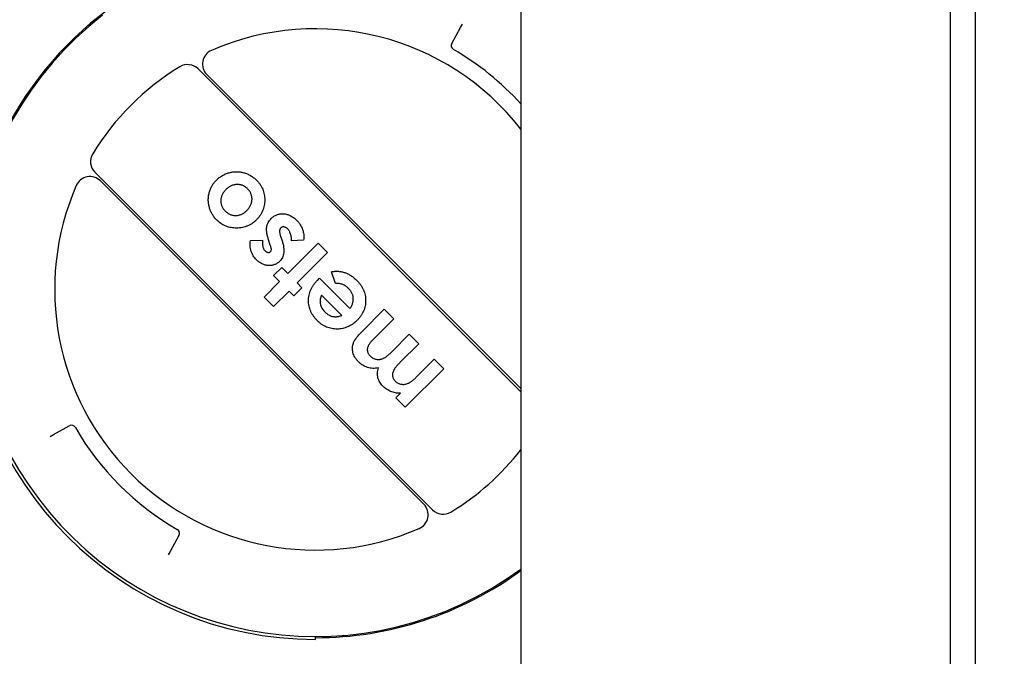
# Model space of a CAD drawing. Header units: inches. Extents: x 24 to 1128, y -69 to 748.
# Tile 305 of 656: x 380.67 to 387.28, y 626.19 to 630.46. Entities that reach past the tile are written whole.
import ezdxf

# ---------------------------------------------------------------- set-up
doc = ezdxf.new("R2010")
doc.units = ezdxf.units.IN
doc.header["$LTSCALE"] = 32
doc.header["$MEASUREMENT"] = 0
doc.layers.add('Dimension (ANSI)', color=7, linetype='Continuous', lineweight=25)
doc.layers.add('Visible (ANSI)', color=7, linetype='Continuous', lineweight=30)
doc.styles.add('Note Text (ANSI)', font='tahoma.ttf')
doc.dimstyles.new('SB Fraction-16 (ANSI)', dxfattribs={"dimscale": 32, "dimtxt": 0.125, "dimasz": 0.098425, "dimexe": 0.125, "dimexo": 0.0625, "dimgap": 0.031496, "dimtad": 0, "dimtih": 1, "dimtoh": 1, "dimdec": 4, "dimrnd": 1e-08, "dimzin": 0, "dimdsep": 46, "dimlunit": 5, "dimtxsty": 'Note Text (ANSI)', "dimcen": 0.09, "dimdle": 0.393701, "dimclrd": 256, "dimclre": 256, "dimclrt": 256, "dimadec": 0, "dimazin": 3, "dimtfac": 0.96, "dimtofl": 0, "dimtmove": 0, "dimatfit": 3, "dimfxl": 1, "dimfrac": 2, "dimtolj": 1, "dimtzin": 12, "dimlwd": -1, "dimlwe": -1, "dimarcsym": 0})

# ---------------------------------------------------------------- blocks, each defined once
blk = doc.blocks.new('*D18')
at = {"layer": 'Defpoints', "color": 0, "transparency": 16777216}
for p in [(496.2806, 687.6685), (344.4743, 549.6685), (496.2806, 549.6685)]:
    blk.add_point(p, dxfattribs=at)
at = {"layer": 'Dimension (ANSI)', "transparency": 16777216}
for p, q in [((494.2806, 687.6685), (340.4743, 687.6685)), ((344.4743, 684.5189), (344.4743, 621.7677)), ((344.4743, 552.8181), (344.4743, 615.5693)), ((494.2806, 549.6685), (340.4743, 549.6685))]:
    blk.add_line(p, q, dxfattribs=at)
for points in [[(343.9494, 684.5189), (344.9993, 684.5189), (344.4743, 687.6685)], [(343.9494, 552.8181), (344.9993, 552.8181), (344.4743, 549.6685)]]:
    blk.add_solid(points, dxfattribs=at)
at = {"layer": 'Dimension (ANSI)', "transparency": 16777216, "insert": (340.3723, 620.7599), "char_height": 4, "attachment_point": 1, "style": 'Note Text (ANSI)'}
blk.add_mtext('\\A1;138', dxfattribs=at)

msp = doc.modelspace()

# ---------------------------------------------------------------- linework, layer by layer
at = {"layer": 'Visible (ANSI)'}
for p, q in [((384.03541, 631.79353), (384.03541, 626.04353)), ((386.9207, 615.79353), (386.9207, 631.79353)), ((387.08612, 631.79353), (387.08612, 615.79353)), ((383.57122, 630.30029), (383.63062, 630.40745)), ((383.63062, 630.40745), (383.64279, 630.42941)), ((384.03541, 627.96172), (381.86845, 630.12868)), ((384.03541, 627.98294), (381.92726, 630.09109)), ((381.17548, 629.43571), (383.44282, 627.16838)), ((383.38401, 627.20597), (381.21308, 629.37691)), ((382.35347, 628.94618), (382.34214, 628.98074)), ((382.4221, 629.00588), (382.43251, 628.97423)), ((382.22025, 628.97642), (382.30078, 628.97933)), ((382.47047, 628.75524), (382.67445, 628.95921)), ((382.57664, 628.97925), (382.49548, 628.97501)), ((382.67445, 628.95921), (382.73791, 628.89575)), ((382.73791, 628.89575), (382.53393, 628.69178)), ((382.37529, 628.74164), (382.42968, 628.79603)), ((382.42968, 628.79603), (382.47047, 628.75524)), ((382.41608, 628.70085), (382.37529, 628.74164)), ((382.67154, 628.71154), (382.68373, 628.7233)), ((382.68373, 628.7233), (382.88749, 628.51954)), ((382.79138, 628.68888), (382.76354, 628.76728)), ((382.31183, 628.59659), (382.41608, 628.70085)), ((382.56566, 628.66005), (382.51127, 628.60566)), ((382.53393, 628.69178), (382.56566, 628.66005)), ((382.37529, 628.53313), (382.31183, 628.59659)), ((382.47954, 628.63739), (382.37529, 628.53313)), ((382.51127, 628.60566), (382.47954, 628.63739)), ((382.83309, 628.47421), (382.69711, 628.61019)), ((382.96837, 628.36471), (383.11866, 628.515)), ((383.18211, 628.45155), (383.05236, 628.3218)), ((383.11866, 628.515), (383.18211, 628.45155)), ((383.17099, 628.23192), (383.28637, 628.34729)), ((383.28637, 628.34729), (383.34983, 628.28383)), ((383.34983, 628.28383), (383.22595, 628.15996)), ((383.34033, 628.06584), (383.45408, 628.17958)), ((383.45408, 628.17958), (383.51754, 628.11612)), ((383.51754, 628.11612), (383.25917, 627.85776)), ((383.19571, 627.92121), (383.22659, 627.95209)), ((383.25917, 627.85776), (383.19571, 627.92121)), ((380.89671, 627.67354), (381.00387, 627.73294)), ((380.87476, 627.66137), (380.89671, 627.67354)), ((381.74005, 626.99677), (381.68065, 626.88961)), ((381.68065, 626.88961), (381.66848, 626.86765)), ((382.65563, 626.29853), (382.65563, 626.31853))]:
    msp.add_line(p, q, dxfattribs=at)
for centre, radius, start, end in [((382.65563, 628.64853), 2.33837, 122.950185, 180), ((382.65563, 628.64853), 2.33, 127.798213, 306.311642), ((382.65563, 628.64853), 1.75, 37.959917, 113.489812), ((381.99797, 630.1618), 0.1, 113.489812, 225), ((383.59746, 630.28575), 0.03, 151, 240.08992), ((382.65563, 628.64853), 1.85879, 42.072488, 60.08992), ((382.65563, 628.64853), 1.75, 121.327982, 148.672018), ((381.79774, 630.05797), 0.1, 45, 121.327982), ((381.24619, 629.50642), 0.1, 148.672018, 225), ((381.14237, 629.3062), 0.1, 45, 156.510188), ((382.65563, 628.64853), 1.75, 156.510188, 293.489812), ((382.65563, 628.64853), 2.35, 180, 270), ((381.01842, 627.70671), 0.03, 29.91008, 119), ((382.65563, 628.64853), 1.85879, 209.91008, 240.08992), ((382.65563, 628.64853), 1.75, 301.327982, 322.040083), ((383.3133, 627.13526), 0.1, 293.489812, 45), ((383.51353, 627.23909), 0.1, 225, 301.327982), ((381.71381, 627.01131), 0.03, 331, 60.08992), ((382.65563, 628.64853), 2.33837, 270, 306.161147)]:
    msp.add_arc(centre, radius, start, end, dxfattribs=at)
for points, knots in [([(381.99383, 629.11403), (381.99088, 629.11709), (381.98505, 629.12313), (381.97708, 629.13286), (381.96982, 629.14299), (381.96309, 629.15344), (381.95729, 629.16445), (381.95215, 629.17584), (381.94754, 629.18763), (381.94388, 629.19983), (381.94079, 629.21218), (381.93859, 629.2246), (381.93728, 629.237), (381.93662, 629.24937), (381.93715, 629.26167), (381.93821, 629.27397), (381.94032, 629.28619), (381.94313, 629.29835), (381.94672, 629.31028), (381.95109, 629.32187), (381.95604, 629.33311), (381.96189, 629.34387), (381.96826, 629.35431), (381.97558, 629.3642), (381.98339, 629.37383), (381.98916, 629.3798), (381.99206, 629.38281)], [0, 0, 0, 0, 0.0425985, 0.0843643, 0.1261423, 0.1677058, 0.209066, 0.2509729, 0.2931485, 0.3360415, 0.3787612, 0.4208927, 0.4626222, 0.5039144, 0.5451876, 0.5861381, 0.6277219, 0.6695845, 0.7114324, 0.7526905, 0.7939705, 0.8345917, 0.8755766, 0.9166395, 0.9580717, 1, 1, 1, 1]), ([(381.99206, 629.38281), (381.99509, 629.38573), (382.00112, 629.39154), (382.01079, 629.39947), (382.02088, 629.40668), (382.03129, 629.41335), (382.04221, 629.41909), (382.05348, 629.42429), (382.06523, 629.4286), (382.07726, 629.43239), (382.08953, 629.43525), (382.10182, 629.43744), (382.11414, 629.43857), (382.12638, 629.43915), (382.13862, 629.43869), (382.15085, 629.43738), (382.16307, 629.43536), (382.17521, 629.43245), (382.1871, 629.42867), (382.19877, 629.42432), (382.21006, 629.41912), (382.22099, 629.41316), (382.23157, 629.40642), (382.24173, 629.39887), (382.25167, 629.39075), (382.25785, 629.38477), (382.26098, 629.38175)], [0, 0, 0, 0, 0.0421678, 0.0838391, 0.1251923, 0.1663354, 0.207602, 0.2486701, 0.2905824, 0.3329262, 0.3749784, 0.4167409, 0.4578568, 0.498809, 0.539516, 0.5804204, 0.62191, 0.6635021, 0.7053943, 0.7468637, 0.7882454, 0.8297364, 0.8715324, 0.9138247, 0.9564949, 1, 1, 1, 1]), ([(382.26098, 629.38175), (382.26534, 629.37712), (382.27393, 629.36801), (382.28518, 629.3532), (382.29464, 629.33761), (382.30241, 629.32131), (382.30849, 629.30428), (382.31269, 629.28653), (382.31526, 629.26808), (382.31608, 629.24919), (382.3152, 629.23024), (382.3125, 629.21176), (382.3081, 629.19396), (382.30198, 629.17684), (382.29407, 629.16044), (382.28448, 629.14471), (382.27306, 629.12972), (382.26435, 629.1205), (382.25991, 629.1158)], [0, 0, 0, 0, 0.0643749, 0.126884, 0.1882007, 0.2488941, 0.3095988, 0.3711253, 0.4334655, 0.4981431, 0.5625928, 0.6254745, 0.6871145, 0.748125, 0.8094567, 0.8714311, 0.9346109, 1, 1, 1, 1]), ([(382.05537, 629.31921), (382.05273, 629.31647), (382.04753, 629.31109), (382.04075, 629.30242), (382.03495, 629.29355), (382.03027, 629.28441), (382.02646, 629.27509), (382.02368, 629.26551), (382.02199, 629.25565), (382.02128, 629.24568), (382.02159, 629.23575), (382.02273, 629.22602), (382.02505, 629.2166), (382.02831, 629.20748), (382.0326, 629.1987), (382.0378, 629.19016), (382.04414, 629.18205), (382.04891, 629.17696), (382.05134, 629.17437)], [0, 0, 0, 0, 0.0702434, 0.1378403, 0.2026975, 0.2654055, 0.3269384, 0.3881253, 0.4491166, 0.5111008, 0.5720859, 0.6321973, 0.691339, 0.7505639, 0.8105458, 0.8713348, 0.9346536, 1, 1, 1, 1]), ([(382.20113, 629.32374), (382.19858, 629.32616), (382.19357, 629.33089), (382.18541, 629.337), (382.17699, 629.3422), (382.16819, 629.34644), (382.15904, 629.34962), (382.14954, 629.35181), (382.13972, 629.35313), (382.12963, 629.35327), (382.11951, 629.35261), (382.1095, 629.35091), (382.09978, 629.34812), (382.09032, 629.34434), (382.08113, 629.33957), (382.07225, 629.33374), (382.06348, 629.32708), (382.05811, 629.32187), (382.05537, 629.31921)], [0, 0, 0, 0, 0.064469, 0.1263967, 0.1869392, 0.2460992, 0.3053481, 0.3645717, 0.4249244, 0.4869522, 0.5495505, 0.6111493, 0.6729219, 0.7350103, 0.7980486, 0.8626429, 0.9300413, 1, 1, 1, 1]), ([(382.19589, 629.17869), (382.19858, 629.18148), (382.20385, 629.18693), (382.21073, 629.19569), (382.21661, 629.20467), (382.22141, 629.21388), (382.2253, 629.22331), (382.22815, 629.23296), (382.22991, 629.24285), (382.23068, 629.25283), (382.23051, 629.26276), (382.22918, 629.27248), (382.22704, 629.2819), (382.22379, 629.29098), (382.21959, 629.2997), (382.21447, 629.30814), (382.20824, 629.31617), (382.20353, 629.32118), (382.20113, 629.32374)], [0, 0, 0, 0, 0.0713582, 0.1394558, 0.204809, 0.2685875, 0.330587, 0.3922135, 0.4536095, 0.5150917, 0.5764016, 0.6360395, 0.6954074, 0.7539806, 0.8132848, 0.8733773, 0.9353738, 1, 1, 1, 1]), ([(382.05134, 629.17437), (382.05388, 629.172), (382.05887, 629.16732), (382.06686, 629.16107), (382.07536, 629.1561), (382.08409, 629.15187), (382.09321, 629.14876), (382.10264, 629.14636), (382.11246, 629.14536), (382.12245, 629.14503), (382.1325, 629.1457), (382.14234, 629.14755), (382.15201, 629.15009), (382.1613, 629.15396), (382.17042, 629.1586), (382.17923, 629.16438), (382.1879, 629.17094), (382.1932, 629.17609), (382.19589, 629.17869)], [0, 0, 0, 0, 0.0644156, 0.1268029, 0.1874227, 0.2465175, 0.3062853, 0.3657031, 0.4264774, 0.4886218, 0.5508955, 0.6126785, 0.673914, 0.7357342, 0.798735, 0.8632901, 0.9306652, 1, 1, 1, 1]), ([(382.11678, 629.06035), (382.11079, 629.06077), (382.09898, 629.06161), (382.08175, 629.06492), (382.06522, 629.06942), (382.04938, 629.07537), (382.03436, 629.08293), (382.02002, 629.09185), (382.00637, 629.10216), (381.99803, 629.11006), (381.99383, 629.11403)], [0, 0, 0, 0, 0.1310144, 0.2584644, 0.3825798, 0.5049906, 0.6272275, 0.7492967, 0.8736904, 1, 1, 1, 1]), ([(382.25991, 629.1158), (382.25491, 629.11107), (382.24507, 629.10176), (382.22893, 629.08985), (382.21212, 629.0798), (382.19447, 629.07186), (382.17609, 629.06587), (382.15698, 629.06189), (382.1371, 629.05994), (382.12363, 629.06021), (382.11678, 629.06035)], [0, 0, 0, 0, 0.1304891, 0.2564737, 0.3792365, 0.5009777, 0.6223665, 0.7448551, 0.8702585, 1, 1, 1, 1]), ([(382.34214, 628.98074), (382.3407, 628.98514), (382.33792, 628.99368), (382.33459, 629.00629), (382.33174, 629.01814), (382.32975, 629.02935), (382.32851, 629.03987), (382.3281, 629.04972), (382.32825, 629.05886), (382.32947, 629.0701), (382.33276, 629.08342), (382.33937, 629.09839), (382.34827, 629.11261), (382.35597, 629.1209), (382.35992, 629.12515)], [0, 0, 0, 0, 0.0897245, 0.1740823, 0.2525535, 0.3259769, 0.3945979, 0.457803, 0.5168462, 0.5716216, 0.6767186, 0.7810237, 0.8877811, 1, 1, 1, 1]), ([(382.35992, 629.12515), (382.36277, 629.12783), (382.36837, 629.13306), (382.37746, 629.1399), (382.38706, 629.14545), (382.39702, 629.15009), (382.40751, 629.1534), (382.41838, 629.15557), (382.42967, 629.15676), (382.4413, 629.15661), (382.45309, 629.15551), (382.46476, 629.15284), (382.47629, 629.14922), (382.48755, 629.14414), (382.49871, 629.13798), (382.50967, 629.13049), (382.52052, 629.12183), (382.52733, 629.11527), (382.53082, 629.11191)], [0, 0, 0, 0, 0.0610375, 0.1194667, 0.1770912, 0.2338017, 0.290658, 0.3481694, 0.4066751, 0.4674631, 0.5293047, 0.5911617, 0.6538426, 0.7175075, 0.7836339, 0.8526055, 0.9244095, 1, 1, 1, 1]), ([(382.53082, 629.11191), (382.53521, 629.10722), (382.54384, 629.09803), (382.55487, 629.08304), (382.56374, 629.06733), (382.57052, 629.05097), (382.57534, 629.03393), (382.57789, 629.01622), (382.57854, 628.99787), (382.57728, 628.98555), (382.57664, 628.97925)], [0, 0, 0, 0, 0.1321127, 0.2593255, 0.3820323, 0.5024963, 0.6231014, 0.745417, 0.8698661, 1, 1, 1, 1]), ([(382.42338, 629.06169), (382.42225, 629.06039), (382.41993, 629.05772), (382.41763, 629.05266), (382.41616, 629.04683), (382.41556, 629.0402), (382.4159, 629.03273), (382.41719, 629.02448), (382.41913, 629.01537), (382.42108, 629.00915), (382.4221, 629.00588)], [0, 0, 0, 0, 0.0880833, 0.180852, 0.2823447, 0.395671, 0.5219055, 0.6653045, 0.8242263, 1, 1, 1, 1]), ([(382.47076, 629.05412), (382.46874, 629.05602), (382.46485, 629.05969), (382.45834, 629.06392), (382.45167, 629.06677), (382.44498, 629.06815), (382.43858, 629.06846), (382.43275, 629.06737), (382.42752, 629.06526), (382.42476, 629.06289), (382.42338, 629.06169)], [0, 0, 0, 0, 0.1568765, 0.3015599, 0.4360959, 0.5643054, 0.6857716, 0.7956684, 0.8972681, 1, 1, 1, 1]), ([(382.49548, 628.97501), (382.49558, 628.97886), (382.49578, 628.9865), (382.49468, 628.99794), (382.49277, 629.00929), (382.48965, 629.02033), (382.48578, 629.0306), (382.48139, 629.03978), (382.47652, 629.04766), (382.47261, 629.05204), (382.47076, 629.05412)], [0, 0, 0, 0, 0.1359827, 0.2699702, 0.4054762, 0.5423007, 0.6743102, 0.7929593, 0.9017302, 1, 1, 1, 1]), ([(382.2602, 628.84766), (382.25622, 628.85192), (382.24832, 628.86036), (382.23844, 628.87458), (382.23046, 628.88988), (382.22431, 628.90612), (382.22003, 628.92306), (382.21794, 628.94054), (382.21777, 628.95843), (382.21942, 628.97037), (382.22025, 628.97642)], [0, 0, 0, 0, 0.1245738, 0.2472569, 0.3693327, 0.4931434, 0.6181756, 0.7424249, 0.8692846, 1, 1, 1, 1]), ([(382.30078, 628.97933), (382.30057, 628.97524), (382.30018, 628.96743), (382.30026, 628.95617), (382.3012, 628.94592), (382.30269, 628.93661), (382.30501, 628.92829), (382.30805, 628.92093), (382.31176, 628.91448), (382.31495, 628.91093), (382.3165, 628.90921)], [0, 0, 0, 0, 0.1659558, 0.3174106, 0.4569503, 0.5833267, 0.6998463, 0.8068294, 0.9061161, 1, 1, 1, 1]), ([(382.35482, 628.90248), (382.3563, 628.90433), (382.35937, 628.90817), (382.36075, 628.91481), (382.36022, 628.92124), (382.35896, 628.92801), (382.3566, 628.93651), (382.35459, 628.94274), (382.35347, 628.94618)], [0, 0, 0, 0, 0.1527836, 0.3170083, 0.4248891, 0.5733822, 0.7644717, 1, 1, 1, 1]), ([(382.43251, 628.97423), (382.43473, 628.9669), (382.43897, 628.95282), (382.44293, 628.93202), (382.44444, 628.91258), (382.44357, 628.89453), (382.44048, 628.87776), (382.43472, 628.86247), (382.4267, 628.84844), (382.4195, 628.84058), (382.41587, 628.83662)], [0, 0, 0, 0, 0.157, 0.3013811, 0.4334689, 0.5561608, 0.6710903, 0.7817378, 0.8900521, 1, 1, 1, 1]), ([(382.41587, 628.83662), (382.41335, 628.83421), (382.40841, 628.8295), (382.40011, 628.82361), (382.39147, 628.81861), (382.38234, 628.81463), (382.37276, 628.81162), (382.36271, 628.80965), (382.35217, 628.80876), (382.34131, 628.80882), (382.33033, 628.80996), (382.31949, 628.81208), (382.30889, 628.81526), (382.29858, 628.81965), (382.2885, 628.82502), (382.27876, 628.83155), (382.26921, 628.83906), (382.26325, 628.84476), (382.2602, 628.84766)], [0, 0, 0, 0, 0.0599397, 0.1176714, 0.1749276, 0.2318004, 0.2889639, 0.3478803, 0.4079526, 0.4710492, 0.5348846, 0.5979523, 0.661311, 0.725346, 0.7909077, 0.8578574, 0.9274074, 1, 1, 1, 1]), ([(382.3165, 628.90921), (382.31821, 628.9076), (382.32148, 628.90453), (382.32678, 628.90088), (382.33215, 628.89839), (382.33743, 628.89702), (382.34251, 628.89675), (382.34714, 628.89764), (382.35142, 628.8994), (382.35367, 628.90144), (382.35482, 628.90248)], [0, 0, 0, 0, 0.1618835, 0.3099566, 0.4429114, 0.569225, 0.6852435, 0.7915512, 0.8931671, 1, 1, 1, 1]), ([(382.76354, 628.76728), (382.76753, 628.76792), (382.77542, 628.76918), (382.78727, 628.77022), (382.79893, 628.77058), (382.81036, 628.77024), (382.82155, 628.76916), (382.83254, 628.76743), (382.8433, 628.76482), (382.85391, 628.76168), (382.86431, 628.75766), (382.87455, 628.75287), (382.88482, 628.74753), (382.89487, 628.74123), (382.90485, 628.73423), (382.91472, 628.72647), (382.92452, 628.71797), (382.93081, 628.71183), (382.93402, 628.70871)], [0, 0, 0, 0, 0.0642597, 0.1273282, 0.18942, 0.250008, 0.3093311, 0.3683866, 0.4271417, 0.4856871, 0.5445048, 0.6045863, 0.6658315, 0.7286686, 0.793472, 0.8599139, 0.9287016, 1, 1, 1, 1]), ([(382.66949, 628.43837), (382.6647, 628.44336), (382.65529, 628.45317), (382.64304, 628.469), (382.63271, 628.48534), (382.62407, 628.50206), (382.61771, 628.51942), (382.6128, 628.53714), (382.61012, 628.55543), (382.60918, 628.57402), (382.61016, 628.59264), (382.61309, 628.61098), (382.61791, 628.62892), (382.62476, 628.64641), (382.63357, 628.66344), (382.64425, 628.68006), (382.65689, 628.6963), (382.66658, 628.70638), (382.67154, 628.71154)], [0, 0, 0, 0, 0.0675001, 0.1325295, 0.1949803, 0.2559819, 0.3157678, 0.3751797, 0.4350721, 0.495743, 0.5566558, 0.6166191, 0.6767583, 0.7376014, 0.7995332, 0.8635746, 0.9302207, 1, 1, 1, 1]), ([(382.87892, 628.65502), (382.87593, 628.65785), (382.87005, 628.66343), (382.86032, 628.67048), (382.85017, 628.67657), (382.8394, 628.68133), (382.82814, 628.68508), (382.81635, 628.68752), (382.80404, 628.68892), (382.79565, 628.68889), (382.79138, 628.68888)], [0, 0, 0, 0, 0.1276293, 0.2513398, 0.3722487, 0.4942806, 0.6161805, 0.739791, 0.8673362, 1, 1, 1, 1]), ([(382.88749, 628.51954), (382.88944, 628.52232), (382.89327, 628.52779), (382.89826, 628.53632), (382.90237, 628.54495), (382.90564, 628.55365), (382.90817, 628.5624), (382.9098, 628.5713), (382.91057, 628.58029), (382.9105, 628.58932), (382.90959, 628.59826), (382.90783, 628.60706), (382.90509, 628.61557), (382.9016, 628.62392), (382.89727, 628.6321), (382.89201, 628.64002), (382.88587, 628.64773), (382.88127, 628.65255), (382.87892, 628.65502)], [0, 0, 0, 0, 0.068206, 0.1340302, 0.1980353, 0.259813, 0.3204055, 0.3806263, 0.4410259, 0.501202, 0.5616907, 0.6211613, 0.6808015, 0.740903, 0.8025824, 0.8661864, 0.9316, 1, 1, 1, 1]), ([(382.93402, 628.70871), (382.93879, 628.70374), (382.94813, 628.69401), (382.96027, 628.67826), (382.97052, 628.66202), (382.97904, 628.64537), (382.98553, 628.62814), (382.99012, 628.61042), (382.99303, 628.59223), (382.99378, 628.57374), (382.9929, 628.55531), (382.99023, 628.53724), (382.98567, 628.51978), (382.97938, 628.50291), (382.97132, 628.48662), (382.96151, 628.47087), (382.94995, 628.45567), (382.94103, 628.44636), (382.9365, 628.44163)], [0, 0, 0, 0, 0.0689728, 0.1350793, 0.1988756, 0.2611924, 0.322136, 0.3830172, 0.4443152, 0.5063628, 0.5681854, 0.6289441, 0.6890789, 0.7486657, 0.809078, 0.8709178, 0.9343702, 1, 1, 1, 1]), ([(382.69711, 628.61019), (382.69508, 628.60576), (382.69103, 628.59696), (382.68755, 628.58271), (382.68701, 628.5679), (382.68851, 628.5528), (382.69248, 628.5378), (382.69885, 628.52344), (382.70758, 628.50992), (382.71495, 628.50199), (382.71871, 628.49793)], [0, 0, 0, 0, 0.1192798, 0.2371592, 0.3564895, 0.4809607, 0.6078294, 0.735017, 0.8646887, 1, 1, 1, 1]), ([(382.71871, 628.49793), (382.72312, 628.49381), (382.73173, 628.48573), (382.74663, 628.47657), (382.76225, 628.46949), (382.77335, 628.46721), (382.77891, 628.46606)], [0, 0, 0, 0, 0.2610489, 0.5102963, 0.754558, 1, 1, 1, 1]), ([(382.77891, 628.46606), (382.78269, 628.46565), (382.79074, 628.46478), (382.80369, 628.46614), (382.81806, 628.4691), (382.82788, 628.47244), (382.83309, 628.47421)], [0, 0, 0, 0, 0.2053977, 0.4378973, 0.702016, 1, 1, 1, 1]), ([(382.9365, 628.44163), (382.93164, 628.43698), (382.9221, 628.42783), (382.90661, 628.41594), (382.89056, 628.40587), (382.87399, 628.39755), (382.85689, 628.39089), (382.83916, 628.38621), (382.82092, 628.38332), (382.80229, 628.38217), (382.78371, 628.38292), (382.76548, 628.38524), (382.74786, 628.38961), (382.73092, 628.39585), (382.71446, 628.40361), (382.69879, 628.41349), (382.68351, 628.42489), (382.67422, 628.43383), (382.66949, 628.43837)], [0, 0, 0, 0, 0.0674505, 0.1327059, 0.1956628, 0.2574808, 0.3187287, 0.379576, 0.4412811, 0.5039903, 0.5666294, 0.6278599, 0.6881829, 0.7484874, 0.8089361, 0.8705865, 0.9342247, 1, 1, 1, 1]), ([(382.94464, 628.16322), (382.94023, 628.1679), (382.93163, 628.17701), (382.92133, 628.19236), (382.91321, 628.20827), (382.90795, 628.22488), (382.90478, 628.24148), (382.90429, 628.25785), (382.90618, 628.27372), (382.90992, 628.28657), (382.91431, 628.29685), (382.91892, 628.305), (382.92438, 628.31379), (382.93115, 628.32295), (382.93876, 628.3328), (382.94767, 628.343), (382.95757, 628.35378), (382.96468, 628.36098), (382.96837, 628.36471)], [0, 0, 0, 0, 0.0826245, 0.1609035, 0.2369859, 0.3117294, 0.3843066, 0.4539082, 0.5215461, 0.5892318, 0.6252927, 0.6651281, 0.7096318, 0.758368, 0.8116041, 0.8697633, 0.9325424, 1, 1, 1, 1]), ([(383.05236, 628.3218), (383.04895, 628.31827), (383.04239, 628.31151), (383.03326, 628.30152), (383.02556, 628.29189), (383.01887, 628.28294), (383.01355, 628.27438), (383.00945, 628.26633), (383.00652, 628.25883), (383.00492, 628.2517), (383.00435, 628.24494), (383.00464, 628.23835), (383.00571, 628.23191), (383.00752, 628.22552), (383.01053, 628.21942), (383.01417, 628.21335), (383.01853, 628.20733), (383.02207, 628.20369), (383.02389, 628.20182)], [0, 0, 0, 0, 0.1043212, 0.2002351, 0.2872866, 0.3662604, 0.4376827, 0.5011798, 0.5580212, 0.6084121, 0.6557431, 0.7019437, 0.7482151, 0.7942519, 0.8425045, 0.8922368, 0.9446165, 1, 1, 1, 1]), ([(383.02389, 628.20182), (383.02683, 628.19908), (383.03261, 628.19369), (383.04258, 628.1874), (383.05324, 628.18277), (383.06448, 628.17973), (383.07608, 628.17837), (383.08782, 628.17877), (383.09956, 628.18115), (383.10935, 628.18446), (383.11729, 628.18836), (383.12379, 628.192), (383.13064, 628.19663), (383.13786, 628.2021), (383.14567, 628.20824), (383.1537, 628.21545), (383.16236, 628.22327), (383.16805, 628.22897), (383.17099, 628.23192)], [0, 0, 0, 0, 0.0706196, 0.1385769, 0.2060735, 0.2744632, 0.3426004, 0.4107401, 0.4801184, 0.5526005, 0.5917843, 0.635663, 0.6835688, 0.7369646, 0.7948709, 0.8584209, 0.9265985, 1, 1, 1, 1]), ([(383.07878, 628.12115), (383.07249, 628.12021), (383.06015, 628.11836), (383.04158, 628.1184), (383.02351, 628.12045), (383.00597, 628.12493), (382.98912, 628.13142), (382.97316, 628.14001), (382.95811, 628.1505), (382.94917, 628.15895), (382.94464, 628.16322)], [0, 0, 0, 0, 0.1301487, 0.2554455, 0.3791765, 0.5019048, 0.6253442, 0.7482783, 0.8725642, 1, 1, 1, 1]), ([(383.10881, 627.99905), (383.10494, 628.00318), (383.09731, 628.0113), (383.08809, 628.02505), (383.08089, 628.03962), (383.07598, 628.05503), (383.07295, 628.07102), (383.07257, 628.0875), (383.07427, 628.10439), (383.07725, 628.11547), (383.07878, 628.12115)], [0, 0, 0, 0, 0.1279957, 0.2519554, 0.3734137, 0.4948013, 0.6170687, 0.7406196, 0.8669612, 1, 1, 1, 1]), ([(383.22595, 628.15996), (383.2232, 628.15719), (383.21789, 628.15187), (383.21053, 628.14389), (383.20385, 628.1364), (383.1979, 628.12931), (383.19262, 628.12271), (383.18824, 628.11642), (383.18449, 628.11067), (383.18081, 628.10356), (383.17724, 628.09516), (383.17451, 628.0852), (383.17356, 628.07553), (383.17425, 628.0662), (383.17662, 628.05724), (383.18034, 628.04863), (383.18581, 628.04051), (383.19029, 628.03563), (383.1926, 628.03312)], [0, 0, 0, 0, 0.0785305, 0.1510672, 0.2183055, 0.2802867, 0.3370636, 0.3881523, 0.4342343, 0.4749941, 0.5490306, 0.6172962, 0.6816626, 0.743542, 0.8043196, 0.8670126, 0.931379, 1, 1, 1, 1]), ([(383.1926, 628.03312), (383.19542, 628.03048), (383.201, 628.02527), (383.21083, 628.01937), (383.22131, 628.0148), (383.23254, 628.01201), (383.24416, 628.01087), (383.25601, 628.0115), (383.26791, 628.01409), (383.2779, 628.01756), (383.28596, 628.02164), (383.29263, 628.02538), (383.29957, 628.03017), (383.30692, 628.03573), (383.3148, 628.04195), (383.3229, 628.04922), (383.33163, 628.05711), (383.33736, 628.06286), (383.34033, 628.06584)], [0, 0, 0, 0, 0.0674333, 0.1335522, 0.1997047, 0.2671202, 0.3352777, 0.4036283, 0.4742054, 0.5479942, 0.5881356, 0.6324116, 0.6818573, 0.7356294, 0.793897, 0.8577893, 0.9262924, 1, 1, 1, 1]), ([(383.22659, 627.95209), (383.22092, 627.95207), (383.20975, 627.95202), (383.19333, 627.95402), (383.17756, 627.95746), (383.16245, 627.96258), (383.14803, 627.96938), (383.13419, 627.97763), (383.121, 627.98753), (383.11292, 627.99517), (383.10881, 627.99905)], [0, 0, 0, 0, 0.1301911, 0.2563355, 0.3791141, 0.5005508, 0.6221158, 0.7447146, 0.8702231, 1, 1, 1, 1])]:
    msp.add_open_spline(points, degree=3, knots=knots, dxfattribs=at)

# ---------------------------------------------------------------- dimensions: what is measured, and where the dimension line sits
at = {"layer": 'Dimension (ANSI)'}
dim = msp.add_linear_dim(base=(344.47435, 549.66853), p1=(496.28063, 687.66853), p2=(496.28063, 549.66853), angle=90, dimstyle='SB Fraction-16 (ANSI)', override={"dimgap": 0.031496, "dimdec": 4, "dimtol": 0, "dimlim": 0, "dimtp": 0, "dimtm": 0, "dimtdec": 2, "dimatfit": 1}, dxfattribs=at)
dim.commit()
dim.dimension.update_dxf_attribs({"geometry": '*D18', "text_midpoint": (344.47435, 618.66853), "dimtype": 160})

doc.saveas('drawing.dxf')
